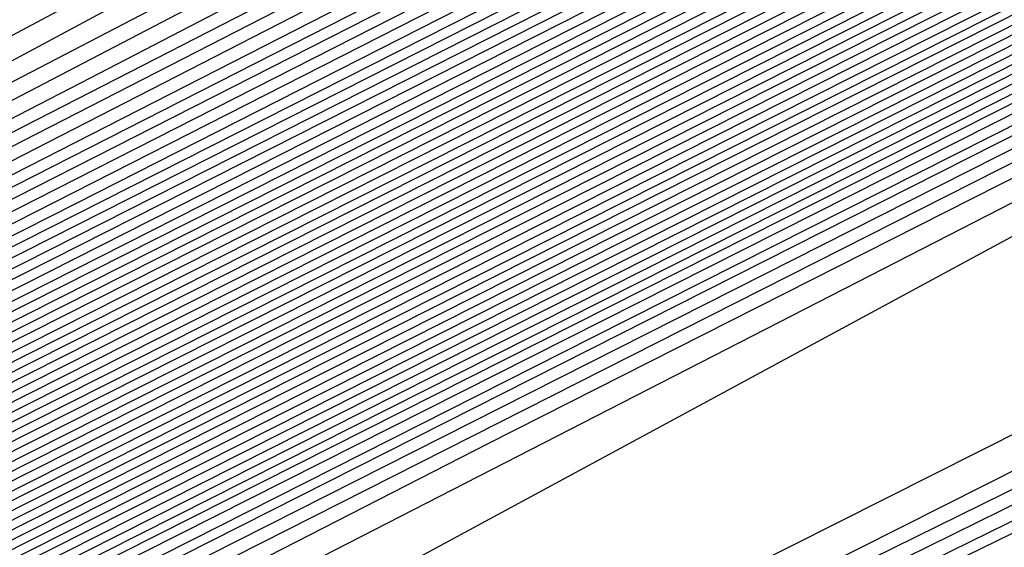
# Model space of a CAD drawing. Extents: x 3249832 to 3255657, y 13789405 to 13793316.
# Tile 502 of 656: x 3254740.754 to 3254742.374, y 13790600.814 to 13790601.683. Entities that reach past the tile are written whole.
import ezdxf

# ---------------------------------------------------------------- set-up
doc = ezdxf.new("R2010")
doc.units = 0
doc.header["$LTSCALE"] = 100
doc.header["$MEASUREMENT"] = 0
for name, color, linetype in [('GRATIO_CON', 10, 'CONTINUOUS'), ('GRATIO_ICON', 7, 'CONTINUOUS'), ('TARGETS_EAST', 7, 'CONTINUOUS')]:
    doc.layers.add(name, color=color, linetype=linetype)

# ---------------------------------------------------------------- blocks, each defined once
blk = doc.blocks.new('Gratio_032316_contours')
at = {"layer": 'GRATIO_CON', "color": 1, "linetype": 'Continuous', "flags": 128}
for points in [[(3254651.548, 13790556.8702), (3254653.3699, 13790557.6315), (3254656.6089, 13790559.0744), (3254663.9594, 13790562.5584), (3254676.9087, 13790568.8416), (3254692.1162, 13790576.2749), (3254705.0338, 13790582.608), (3254712.2517, 13790586.1512), (3254714.9112, 13790587.4594), (3254715.292, 13790587.6484), (3254715.5771, 13790587.7864), (3254717.5647, 13790588.7505), (3254722.9564, 13790591.3703), (3254732.6011, 13790596.0625), (3254743.9357, 13790601.593), (3254753.544, 13790606.3153), (3254758.865, 13790608.9934), (3254760.7582, 13790610.035), (3254760.9385, 13790610.2589), (3254761.0228, 13790610.4394), (3254762.2384, 13790611.1751), (3254765.7149, 13790613.0205), (3254772.0375, 13790616.2604)], [(3254678.2668, 13790569.5227), (3254692.9336, 13790576.6918), (3254705.3921, 13790582.7997), (3254712.3534, 13790586.217), (3254714.9185, 13790587.4788), (3254715.2858, 13790587.6612), (3254715.5496, 13790587.7889), (3254717.3879, 13790588.6807), (3254722.3749, 13790591.1037), (3254731.2955, 13790595.4436), (3254741.7791, 13790600.559), (3254750.666, 13790604.9267), (3254755.5876, 13790607.4038), (3254757.3387, 13790608.3672), (3254757.5054, 13790608.5743), (3254757.6118, 13790608.7556), (3254758.9353, 13790609.5366), (3254762.6912, 13790611.5161), (3254769.509, 13790615.0021), (3254777.6739, 13790619.1394)], [(3254680.9828, 13790570.8848), (3254694.5684, 13790577.5253), (3254706.1082, 13790583.1826), (3254712.556, 13790586.3474), (3254714.9315, 13790587.5159), (3254715.271, 13790587.6858), (3254715.2714, 13790587.6881), (3254715.2722, 13790587.6892), (3254715.2732, 13790587.689), (3254715.4944, 13790587.7945), (3254717.0344, 13790588.541), (3254721.2117, 13790590.5707), (3254728.6842, 13790594.206), (3254737.4659, 13790598.491), (3254744.9102, 13790602.1497), (3254749.0328, 13790604.2246), (3254750.4996, 13790605.0316), (3254750.6393, 13790605.2051), (3254750.7899, 13790605.388), (3254752.329, 13790606.2594), (3254756.6438, 13790608.5072), (3254764.4521, 13790612.4857), (3254773.7947, 13790617.2146)], [(3254682.3408, 13790571.5658), (3254695.3858, 13790577.9421), (3254706.4664, 13790583.3743), (3254712.6576, 13790586.4132), (3254714.9386, 13790587.5352), (3254715.2646, 13790587.6983), (3254715.2651, 13790587.7006), (3254715.2659, 13790587.7017), (3254715.267, 13790587.7016), (3254715.4668, 13790587.797), (3254716.8576, 13790588.4711), (3254720.6302, 13790590.3041), (3254727.3786, 13790593.5872), (3254735.3094, 13790597.457), (3254742.0323, 13790600.7611), (3254745.7554, 13790602.635), (3254747.0801, 13790603.3639), (3254747.2062, 13790603.5205), (3254747.379, 13790603.7042), (3254749.0259, 13790604.6209), (3254753.6201, 13790607.0028), (3254761.9237, 13790611.2275), (3254771.8551, 13790616.2521)], [(3254683.6989, 13790572.2469), (3254696.2032, 13790578.3589), (3254706.8246, 13790583.566), (3254712.7593, 13790586.4789), (3254714.9457, 13790587.5545), (3254715.2583, 13790587.7108), (3254715.2588, 13790587.7131), (3254715.2597, 13790587.7142), (3254715.2608, 13790587.7142), (3254715.4392, 13790587.7994), (3254716.6808, 13790588.4013), (3254720.0486, 13790590.0376), (3254726.0729, 13790592.9684), (3254733.1528, 13790596.423), (3254739.1543, 13790599.3726), (3254742.478, 13790601.0454), (3254743.6606, 13790601.6961), (3254743.7731, 13790601.8359), (3254743.968, 13790602.0204), (3254745.7228, 13790602.9823), (3254750.5964, 13790605.4984), (3254759.3952, 13790609.9692), (3254769.9155, 13790615.2897), (3254779.2011, 13790619.9784)], [(3254685.0569, 13790572.928), (3254697.0206, 13790578.7757), (3254707.1829, 13790583.7577), (3254712.8609, 13790586.5447), (3254714.9528, 13790587.5738), (3254715.2519, 13790587.7234), (3254715.2526, 13790587.7256), (3254715.2535, 13790587.7267), (3254715.2546, 13790587.7269), (3254715.4116, 13790587.8019), (3254716.504, 13790588.3314), (3254719.4671, 13790589.7711), (3254724.7673, 13790592.3496), (3254730.9962, 13790595.389), (3254736.2764, 13790597.9841), (3254739.2006, 13790599.4558), (3254740.241, 13790600.0283), (3254740.3401, 13790600.1513), (3254740.5571, 13790600.3366), (3254742.4197, 13790601.3437), (3254747.5727, 13790603.994), (3254756.8668, 13790608.711), (3254767.9759, 13790614.3273), (3254777.7802, 13790619.2776)], [(3254687.7729, 13790574.2901), (3254698.6554, 13790579.6094), (3254707.8993, 13790584.1411), (3254713.0642, 13790586.6762), (3254714.9671, 13790587.6123), (3254715.2393, 13790587.7484), (3254715.24, 13790587.7505), (3254715.241, 13790587.7518), (3254715.2422, 13790587.7521), (3254715.3565, 13790587.8068), (3254716.1504, 13790588.1917), (3254718.3039, 13790589.238), (3254722.156, 13790591.112), (3254726.683, 13790593.3209), (3254730.5206, 13790595.207), (3254732.6458, 13790596.2766), (3254733.4019, 13790596.6927), (3254733.4739, 13790596.7821), (3254733.7351, 13790596.969), (3254735.8135, 13790598.0666), (3254741.5253, 13790600.9852), (3254751.8099, 13790606.1945), (3254764.0967, 13790612.4024), (3254774.9383, 13790617.8759)], [(3254689.131, 13790574.9712), (3254699.4729, 13790580.0262), (3254708.2575, 13790584.3328), (3254713.1658, 13790586.742), (3254714.9742, 13790587.6316), (3254715.2329, 13790587.761), (3254715.2337, 13790587.763), (3254715.2348, 13790587.7643), (3254715.2359, 13790587.7648), (3254715.3289, 13790587.8092), (3254715.9737, 13790588.1218), (3254717.7224, 13790588.9714), (3254720.8504, 13790590.4932), (3254724.5264, 13790592.2869), (3254727.6426, 13790593.8185), (3254729.3684, 13790594.687), (3254729.9824, 13790595.0249), (3254730.0409, 13790595.0975), (3254730.3242, 13790595.2852), (3254732.5104, 13790596.428), (3254738.5016, 13790599.4807), (3254749.2814, 13790604.9363), (3254762.1571, 13790611.44), (3254773.5174, 13790617.1751)], [(3254690.489, 13790575.6522), (3254700.2903, 13790580.443), (3254708.6157, 13790584.5245), (3254713.2674, 13790586.8077), (3254714.9813, 13790587.6509), (3254715.2266, 13790587.7735), (3254715.2275, 13790587.7755), (3254715.2286, 13790587.7768), (3254715.2297, 13790587.7774), (3254715.3013, 13790587.8117), (3254715.7969, 13790588.0519), (3254717.1408, 13790588.7049), (3254719.5447, 13790589.8744), (3254722.3699, 13790591.2529), (3254724.7647, 13790592.4299), (3254726.091, 13790593.0974), (3254726.5629, 13790593.3571), (3254726.6078, 13790593.4129), (3254726.9132, 13790593.6014), (3254729.2072, 13790594.7894), (3254735.4779, 13790597.9763), (3254746.753, 13790603.6781), (3254760.2175, 13790610.4776), (3254772.0965, 13790616.4743)], [(3254691.847, 13790576.3333), (3254701.1077, 13790580.8598), (3254708.9739, 13790584.7162), (3254713.3691, 13790586.8735), (3254714.9885, 13790587.6701), (3254715.2202, 13790587.7861), (3254715.2212, 13790587.788), (3254715.2224, 13790587.7893), (3254715.2235, 13790587.79), (3254715.2737, 13790587.8141), (3254715.6201, 13790587.9821), (3254716.5592, 13790588.4384), (3254718.2391, 13790589.2556), (3254720.2133, 13790590.2189), (3254721.8868, 13790591.0414), (3254722.8136, 13790591.5079), (3254723.1433, 13790591.6893), (3254723.1747, 13790591.7283), (3254723.5023, 13790591.9176), (3254725.9041, 13790593.1509), (3254732.4543, 13790596.4719), (3254744.2245, 13790602.4199), (3254758.2779, 13790609.5152)], [(3254687.5981, 13790574.316), (3254694.5631, 13790577.6954), (3254702.7425, 13790581.6935), (3254709.6903, 13790585.0996), (3254713.5723, 13790587.005), (3254715.0027, 13790587.7087), (3254715.2076, 13790587.8111), (3254715.2155, 13790587.8162), (3254715.2646, 13790587.8408), (3254715.3952, 13790587.9046), (3254715.6275, 13790588.0179), (3254715.8997, 13790588.1512), (3254716.1297, 13790588.2654), (3254716.6303, 13790588.5199), (3254719.2939, 13790589.8681), (3254726.4082, 13790593.462), (3254739.168, 13790599.9031), (3254754.3988, 13790607.5903), (3254767.8337, 13790614.3719), (3254776.2164, 13790618.6078)], [(3254651.0069, 13790556.9616), (3254655.5123, 13790559.1072), (3254661.3217, 13790561.894), (3254668.1197, 13790565.1602), (3254674.8023, 13790568.3631), (3254680.0684, 13790570.8643), (3254683.1747, 13790572.3015), (3254685.6089, 13790573.4148), (3254689.4165, 13790575.2204), (3254695.9211, 13790578.3765), (3254703.5599, 13790582.1103), (3254710.0485, 13790585.2913), (3254713.674, 13790587.0708), (3254715.0098, 13790587.728), (3254715.2012, 13790587.8237), (3254715.5767, 13790588.0145), (3254718.1988, 13790589.3384), (3254725.3135, 13790592.9288), (3254738.0825, 13790599.3724), (3254753.3307, 13790607.0675), (3254766.7985, 13790613.8657), (3254775.2332, 13790618.1281)], [(3254651.9652, 13790557.4392), (3254656.6382, 13790559.6653), (3254662.6638, 13790562.5558), (3254669.7147, 13790565.9438), (3254676.6453, 13790569.2668), (3254682.1055, 13790571.8639), (3254685.3036, 13790573.3493), (3254687.6804, 13790574.4392), (3254691.2349, 13790576.1249), (3254697.2791, 13790579.0576), (3254704.3773, 13790582.5271), (3254710.4067, 13790585.483), (3254713.7756, 13790587.1366), (3254715.0169, 13790587.7472), (3254715.1948, 13790587.8363), (3254715.5637, 13790588.0238), (3254718.1399, 13790589.3246), (3254725.1298, 13790592.8522), (3254737.6771, 13790599.1838), (3254752.6727, 13790606.7516), (3254765.9448, 13790613.4511), (3254774.3039, 13790617.6754)], [(3254652.9236, 13790557.9168), (3254657.7641, 13790560.2233), (3254664.0059, 13790563.2177), (3254671.3097, 13790566.7274), (3254678.4883, 13790570.1706), (3254684.1427, 13790572.8635), (3254687.4325, 13790574.3972), (3254689.7518, 13790575.4635), (3254693.0532, 13790577.0293), (3254698.6371, 13790579.7386), (3254705.1948, 13790582.9439), (3254710.7649, 13790585.6747), (3254713.8772, 13790587.2023), (3254715.024, 13790587.7665), (3254715.1884, 13790587.8489), (3254715.5508, 13790588.0331), (3254718.0809, 13790589.3107), (3254724.9462, 13790592.7755), (3254737.2717, 13790598.9953), (3254752.0148, 13790606.4357), (3254765.0911, 13790613.0365), (3254773.3746, 13790617.2228)], [(3254651.3, 13790557.2133), (3254654.8403, 13790558.872), (3254660.0158, 13790561.3394), (3254666.6901, 13790564.5414), (3254674.4997, 13790568.2945), (3254682.1743, 13790571.9781), (3254688.2171, 13790574.8626), (3254691.6904, 13790576.4929), (3254693.8947, 13790577.5121), (3254696.69, 13790578.8381), (3254701.3532, 13790581.1008), (3254706.8296, 13790583.7776), (3254711.4814, 13790586.0581), (3254714.0805, 13790587.3339), (3254715.0382, 13790587.8051), (3254715.1756, 13790587.8741), (3254715.5248, 13790588.0517), (3254717.9631, 13790589.2831), (3254724.5788, 13790592.6221), (3254736.4608, 13790598.6182), (3254750.699, 13790605.8039), (3254763.3837, 13790612.2073), (3254771.5159, 13790616.3175)], [(3254652.1439, 13790557.6356), (3254655.7986, 13790559.3495), (3254661.1417, 13790561.8975), (3254668.0321, 13790565.2032), (3254676.0946, 13790569.078), (3254684.0173, 13790572.8819), (3254690.2542, 13790575.8622), (3254693.8193, 13790577.5407), (3254695.9661, 13790578.5364), (3254698.5083, 13790579.7426), (3254702.7112, 13790581.7819), (3254707.647, 13790584.1944), (3254711.8396, 13790586.2498), (3254714.1821, 13790587.3996), (3254715.0454, 13790587.8244), (3254715.1692, 13790587.8867), (3254715.5119, 13790588.061), (3254717.9042, 13790589.2693), (3254724.3952, 13790592.5454), (3254736.0554, 13790598.4297), (3254750.0411, 13790605.488), (3254762.53, 13790611.7927), (3254770.5866, 13790615.8649), (3254774.8217, 13790618.021)], [(3254692.2914, 13790576.8618), (3254695.9482, 13790578.5886), (3254698.0375, 13790579.5607), (3254700.3267, 13790580.647), (3254704.0693, 13790582.4629), (3254708.4644, 13790584.6112), (3254712.1978, 13790586.4415), (3254714.2838, 13790587.4654), (3254715.0525, 13790587.8436), (3254715.1628, 13790587.899), (3254715.1638, 13790587.9005), (3254715.1651, 13790587.902), (3254715.1662, 13790587.9033), (3254715.5018, 13790588.0733), (3254717.8471, 13790589.2573), (3254724.2124, 13790592.4695), (3254735.6502, 13790598.2414), (3254749.3832, 13790605.1722), (3254761.6763, 13790611.3781), (3254769.6572, 13790615.4123), (3254773.9041, 13790617.5743)], [(3254687.7034, 13790574.6894), (3254694.3286, 13790577.8614), (3254698.0771, 13790579.6365), (3254700.109, 13790580.5851), (3254702.1451, 13790581.5514), (3254705.4273, 13790583.144), (3254709.2818, 13790585.0281), (3254712.556, 13790586.6332), (3254714.3854, 13790587.5311), (3254715.0596, 13790587.8629), (3254715.1564, 13790587.9115), (3254715.1574, 13790587.913), (3254715.1587, 13790587.9145), (3254715.1597, 13790587.9158), (3254715.4888, 13790588.0826), (3254717.7882, 13790589.2435), (3254724.0287, 13790592.3929), (3254735.2448, 13790598.0529), (3254748.7253, 13790604.8563), (3254760.8226, 13790610.9635), (3254768.7279, 13790614.9597), (3254772.9866, 13790617.1276)], [(3254691.3894, 13790576.4969), (3254698.4029, 13790579.8606), (3254702.3349, 13790581.7322), (3254704.2518, 13790582.6337), (3254705.7818, 13790583.3603), (3254708.1433, 13790584.5061), (3254710.9167, 13790585.8617), (3254713.2724, 13790587.0166), (3254714.5887, 13790587.6627), (3254715.0738, 13790587.9014), (3254715.1436, 13790587.9366), (3254715.1446, 13790587.938), (3254715.1458, 13790587.9395), (3254715.1469, 13790587.941), (3254715.4628, 13790588.1013), (3254717.6703, 13790589.2159), (3254723.6614, 13790592.2395), (3254734.4339, 13790597.6758), (3254747.4094, 13790604.2245), (3254759.1152, 13790610.1344), (3254766.8692, 13790614.0544), (3254771.1515, 13790616.2343)], [(3254684.0695, 13790572.9958), (3254693.2324, 13790577.4007), (3254700.4401, 13790580.8601), (3254704.4638, 13790582.78), (3254706.3233, 13790583.658), (3254707.6001, 13790584.2647), (3254709.5014, 13790585.1872), (3254711.7343, 13790586.2788), (3254713.6314, 13790587.2092), (3254714.6921, 13790587.7304), (3254715.0837, 13790587.9238), (3254715.1405, 13790587.9531), (3254715.4499, 13790588.1105), (3254717.6114, 13790589.2021), (3254723.4777, 13790592.1629), (3254734.0285, 13790597.4873), (3254746.7515, 13790603.9086), (3254758.2615, 13790609.7198), (3254765.9399, 13790613.6018), (3254770.2339, 13790615.7876), (3254772.3576, 13790616.8983)], [(3254685.6645, 13790573.7793), (3254695.0754, 13790578.3044), (3254702.4773, 13790581.8597), (3254706.5928, 13790583.8279), (3254708.3947, 13790584.6823), (3254709.4185, 13790585.1691), (3254710.8594, 13790585.8683), (3254712.5517, 13790586.6956), (3254713.9896, 13790587.4009), (3254714.7937, 13790587.7962), (3254715.0908, 13790587.9432), (3254715.1341, 13790587.9658), (3254715.4369, 13790588.1198), (3254717.5524, 13790589.1883), (3254723.294, 13790592.0862), (3254733.6231, 13790597.2988), (3254746.0936, 13790603.5927), (3254757.4078, 13790609.3052), (3254765.0105, 13790613.1491), (3254769.3164, 13790615.3409), (3254771.4825, 13790616.4728)], [(3254687.2595, 13790574.5629), (3254696.9184, 13790579.2082), (3254704.5144, 13790582.8593), (3254708.7217, 13790584.8757), (3254710.4661, 13790585.7067), (3254711.2369, 13790586.0736), (3254712.2174, 13790586.5494), (3254713.3691, 13790587.1124), (3254714.3478, 13790587.5926), (3254714.8953, 13790587.862), (3254715.0978, 13790587.9625), (3254715.1276, 13790587.9785), (3254715.4239, 13790588.1292), (3254717.4935, 13790589.1745), (3254723.1104, 13790592.0095), (3254733.2176, 13790597.1102), (3254745.4357, 13790603.2768), (3254756.5541, 13790608.8906), (3254764.0812, 13790612.6965), (3254768.3988, 13790614.8943), (3254770.6075, 13790616.0472), (3254771.7108, 13790616.6657)], [(3254690.4495, 13790576.13), (3254700.6044, 13790581.0157), (3254708.5888, 13790584.8585), (3254712.9795, 13790586.9715), (3254714.609, 13790587.7553), (3254714.8736, 13790587.8824), (3254714.9335, 13790587.9115), (3254715.004, 13790587.9462), (3254715.0642, 13790587.9761), (3254715.0986, 13790587.9937), (3254715.112, 13790588.0013), (3254715.1148, 13790588.0038), (3254715.3979, 13790588.1479), (3254717.3756, 13790589.147), (3254722.743, 13790591.8562), (3254732.4068, 13790596.7332), (3254744.1198, 13790602.645), (3254754.8468, 13790608.0614), (3254762.2225, 13790611.7913), (3254766.5637, 13790614.0009), (3254768.8573, 13790615.1961), (3254770.0169, 13790615.8415), (3254770.6619, 13790616.237), (3254771.3382, 13790616.6417)], [(3254691.3246, 13790576.5671), (3254701.2561, 13790581.3455), (3254709.0349, 13790585.09), (3254713.3077, 13790587.1475), (3254714.8826, 13790587.9066), (3254715.1084, 13790588.0164), (3254715.3849, 13790588.1572), (3254717.3167, 13790589.1332), (3254722.5594, 13790591.7795), (3254732.0013, 13790596.5446), (3254743.4619, 13790602.3291), (3254753.9931, 13790607.6468), (3254761.2932, 13790611.3386), (3254765.6461, 13790613.5543), (3254767.9823, 13790614.7706), (3254769.17, 13790615.4294), (3254769.8305, 13790615.8319), (3254770.5233, 13790616.2441), (3254771.6468, 13790616.8582)], [(3254692.0922, 13790576.9523), (3254701.7295, 13790581.5891), (3254709.2424, 13790585.2057), (3254713.3647, 13790587.1907), (3254714.8842, 13790587.9231), (3254715.102, 13790588.0291), (3254715.3719, 13790588.1666), (3254717.2577, 13790589.1194), (3254722.3757, 13790591.7029), (3254731.5959, 13790596.3561), (3254742.804, 13790602.0133), (3254753.1394, 13790607.2322), (3254760.3638, 13790610.886), (3254764.7286, 13790613.1076), (3254767.1072, 13790614.345), (3254768.3231, 13790615.0173), (3254768.9992, 13790615.4268), (3254769.7083, 13790615.8466), (3254770.8588, 13790616.474), (3254772.2008, 13790617.2017)], [(3254683.086, 13790572.6396), (3254692.8597, 13790577.3375), (3254702.2029, 13790581.8327), (3254709.4499, 13790585.3213), (3254713.4218, 13790587.234), (3254714.8858, 13790587.9396), (3254715.0956, 13790588.0417), (3254715.359, 13790588.1759), (3254717.1988, 13790589.1056), (3254722.192, 13790591.6262), (3254731.1905, 13790596.1676), (3254742.1461, 13790601.6974), (3254752.2857, 13790606.8176), (3254759.4345, 13790610.4334), (3254763.811, 13790612.6609), (3254766.2321, 13790613.9195), (3254767.4761, 13790614.6052), (3254768.1678, 13790615.0216), (3254768.8934, 13790615.4491), (3254770.0708, 13790616.0899), (3254771.4446, 13790616.8335)], [(3254685.0376, 13790573.6106), (3254694.3948, 13790578.1075), (3254703.1496, 13790582.3192), (3254709.8648, 13790585.5517), (3254713.5359, 13790587.3196), (3254714.8889, 13790587.9721), (3254715.0828, 13790588.0668), (3254715.333, 13790588.1946), (3254717.0809, 13790589.0781), (3254721.8247, 13790591.4729), (3254730.3796, 13790595.7905), (3254740.8302, 13790601.0656), (3254750.5783, 13790605.9885), (3254757.5758, 13790609.5281), (3254761.9759, 13790611.7676), (3254764.482, 13790613.0684), (3254765.7823, 13790613.781), (3254766.5051, 13790614.2114), (3254767.2635, 13790614.6541), (3254768.4947, 13790615.3216), (3254769.9322, 13790616.0971), (3254771.1334, 13790616.7816)], [(3254686.0134, 13790574.0961), (3254695.1623, 13790578.4926), (3254703.623, 13790582.5627), (3254710.0723, 13790585.6672), (3254713.5929, 13790587.3627), (3254714.8905, 13790587.9885), (3254715.0765, 13790588.0794), (3254715.32, 13790588.2039), (3254717.022, 13790589.0643), (3254721.641, 13790591.3962), (3254729.9742, 13790595.602), (3254740.1723, 13790600.7497), (3254749.7246, 13790605.5739), (3254756.6465, 13790609.0755), (3254761.0584, 13790611.3209), (3254763.6069, 13790612.6429), (3254764.9354, 13790613.3689), (3254765.6738, 13790613.8062), (3254766.4486, 13790614.2565), (3254767.7067, 13790614.9375), (3254769.176, 13790615.729), (3254770.4045, 13790616.4267), (3254771.0551, 13790616.8757), (3254771.2495, 13790617.1191)], [(3254686.9892, 13790574.5817), (3254695.9299, 13790578.8778), (3254704.0964, 13790582.8062), (3254710.2798, 13790585.7827), (3254713.65, 13790587.4058), (3254714.8921, 13790588.0049), (3254715.0701, 13790588.092), (3254715.307, 13790588.2133), (3254716.963, 13790589.0505), (3254721.4573, 13790591.3195), (3254729.5688, 13790595.4135), (3254739.5144, 13790600.4338), (3254748.8709, 13790605.1593)], [(3254687.965, 13790575.0672), (3254696.6974, 13790579.2629), (3254704.5698, 13790583.0496), (3254710.4873, 13790585.8981), (3254713.707, 13790587.4489), (3254714.8937, 13790588.0213), (3254715.0637, 13790588.1046), (3254715.2941, 13790588.2226), (3254716.9041, 13790589.0367), (3254721.2737, 13790591.2429), (3254729.1633, 13790595.2249), (3254738.8565, 13790600.1179), (3254748.0172, 13790604.7447)], [(3254689.9166, 13790576.0383), (3254698.2325, 13790580.0332), (3254705.5166, 13790583.5369), (3254710.9023, 13790586.1303), (3254714.0382, 13790587.647), (3254716.632, 13790588.9334), (3254720.906, 13790591.0888), (3254728.3524, 13790594.8476), (3254737.5406, 13790599.4861), (3254746.3098, 13790603.9155)], [(3254690.8924, 13790576.5238), (3254699.0001, 13790580.4183), (3254705.9899, 13790583.7804), (3254711.1098, 13790586.2458), (3254714.0887, 13790587.6869), (3254716.581, 13790588.9235), (3254720.7224, 13790591.0121), (3254727.947, 13790594.6591), (3254736.8827, 13790599.1702), (3254745.4561, 13790603.5009)], [(3254691.8683, 13790577.0094), (3254699.7676, 13790580.8035), (3254706.4633, 13790584.0239), (3254711.3173, 13790586.3613), (3254714.1392, 13790587.7268), (3254716.5301, 13790588.9136), (3254720.5388, 13790590.9355), (3254727.5416, 13790594.4706), (3254736.2248, 13790598.8543), (3254744.6024, 13790603.0863), (3254751.0704, 13790606.3597)], [(3254684.5147, 13790573.5023), (3254692.8441, 13790577.4949), (3254700.5352, 13790581.1886), (3254706.9367, 13790584.2674), (3254711.5248, 13790586.4768), (3254714.1897, 13790587.7666), (3254716.4792, 13790588.9036), (3254720.3552, 13790590.8588), (3254727.1361, 13790594.2821), (3254735.5669, 13790598.5384), (3254743.7487, 13790602.6718), (3254750.1411, 13790605.9071)], [(3254686.5494, 13790574.5139), (3254694.7957, 13790578.466), (3254702.0703, 13790581.9589), (3254707.8835, 13790584.7544), (3254711.9397, 13790586.7079), (3254714.2907, 13790587.8464), (3254716.3774, 13790588.8837), (3254719.9879, 13790590.7055), (3254726.3253, 13790593.905), (3254734.251, 13790597.9066), (3254742.0413, 13790601.8426), (3254748.2824, 13790605.0018)], [(3254687.5668, 13790575.0197), (3254695.7715, 13790578.9516), (3254702.8378, 13790582.344), (3254708.3569, 13790584.9979), (3254712.1472, 13790586.8234), (3254714.3412, 13790587.8862), (3254716.3265, 13790588.8738), (3254719.8043, 13790590.6289), (3254725.9199, 13790593.7165), (3254733.5931, 13790597.5908), (3254741.1877, 13790601.428), (3254747.3531, 13790604.5492)], [(3254688.5842, 13790575.5255), (3254696.7473, 13790579.4371), (3254703.6054, 13790582.7292), (3254708.8303, 13790585.2414), (3254712.3547, 13790586.9389), (3254714.3917, 13790587.9261), (3254716.2755, 13790588.8639), (3254719.6207, 13790590.5522), (3254725.5145, 13790593.528), (3254732.9352, 13790597.2749), (3254740.334, 13790601.0134), (3254746.4237, 13790604.0966)], [(3254689.6015, 13790576.0313), (3254697.7231, 13790579.9226), (3254704.3729, 13790583.1143), (3254709.3036, 13790585.4849), (3254712.5622, 13790587.0544), (3254714.4422, 13790587.966), (3254716.2246, 13790588.8539), (3254719.4371, 13790590.4756), (3254725.1091, 13790593.3394), (3254732.2773, 13790596.959), (3254739.4803, 13790600.5988), (3254745.4944, 13790603.644)], [(3254691.6363, 13790577.0429), (3254699.6748, 13790580.8937), (3254705.908, 13790583.8846), (3254710.2504, 13790585.9718), (3254712.9771, 13790587.2855), (3254714.5432, 13790588.0457), (3254716.1228, 13790588.834), (3254719.0698, 13790590.3223), (3254724.2982, 13790592.9624), (3254730.9614, 13790596.3272), (3254737.7729, 13790599.7696), (3254743.6357, 13790602.7387), (3254748.2126, 13790605.0675)], [(3254692.6536, 13790577.5487), (3254700.6506, 13790581.3793), (3254706.6756, 13790584.2697), (3254710.7238, 13790586.2153), (3254713.1846, 13790587.401), (3254714.5937, 13790588.0856), (3254716.0719, 13790588.8241), (3254718.8862, 13790590.2456), (3254723.8928, 13790592.7739), (3254730.3035, 13790596.0113), (3254736.9192, 13790599.355), (3254742.7064, 13790602.2861), (3254747.295, 13790604.6208)], [(3254685.2107, 13790574.0117), (3254693.671, 13790578.0546), (3254701.6264, 13790581.8648), (3254707.4431, 13790584.6548), (3254711.1972, 13790586.4588), (3254713.3921, 13790587.5165), (3254714.6442, 13790588.1255), (3254716.0209, 13790588.8142), (3254718.7026, 13790590.169), (3254723.4874, 13790592.5853), (3254729.6456, 13790595.6954), (3254736.0655, 13790598.9404), (3254741.777, 13790601.8334), (3254746.3775, 13790604.1742)], [(3254686.1555, 13790574.4828), (3254694.6884, 13790578.5604), (3254702.6022, 13790582.3504), (3254708.2106, 13790585.04), (3254711.6706, 13790586.7023), (3254713.5996, 13790587.6321), (3254714.6947, 13790588.1653), (3254715.97, 13790588.8042), (3254718.519, 13790590.0923), (3254723.082, 13790592.3968), (3254728.9877, 13790595.3795), (3254735.2118, 13790598.5259), (3254740.8477, 13790601.3808), (3254745.4599, 13790603.7275)], [(3254688.0451, 13790575.4249), (3254696.7231, 13790579.572), (3254704.5538, 13790583.3214), (3254709.7457, 13790585.8102), (3254712.6173, 13790587.189), (3254714.0145, 13790587.8622), (3254714.6772, 13790588.1834), (3254714.921, 13790588.3035), (3254714.9555, 13790588.3228), (3254715.0737, 13790588.3847), (3254715.9023, 13790588.8045), (3254718.1514, 13790589.9405), (3254722.271, 13790592.0202), (3254727.6719, 13790594.7478), (3254733.5044, 13790597.6967), (3254738.989, 13790600.4756), (3254743.6248, 13790602.8341), (3254746.9805, 13790604.5574)], [(3254688.9898, 13790575.8959), (3254697.7405, 13790580.0778), (3254705.5297, 13790583.8072), (3254710.5133, 13790586.1957), (3254713.0907, 13790587.4331), (3254714.222, 13790587.9784), (3254714.7343, 13790588.2272), (3254714.9226, 13790588.3206), (3254714.9492, 13790588.336), (3254715.0608, 13790588.3945), (3254715.8434, 13790588.791), (3254717.9677, 13790589.864), (3254721.8656, 13790591.8317), (3254727.0139, 13790594.4319), (3254732.6507, 13790597.2821), (3254738.0597, 13790600.0229), (3254742.7072, 13790602.3875), (3254746.1055, 13790604.1319)], [(3254689.9346, 13790576.367), (3254698.7579, 13790580.5836), (3254706.5055, 13790584.2927), (3254711.2809, 13790586.5807), (3254713.5641, 13790587.6764), (3254714.4295, 13790588.0938), (3254714.7913, 13790588.2703), (3254714.9242, 13790588.3372), (3254714.9428, 13790588.3489), (3254715.0479, 13790588.4041), (3254715.7845, 13790588.7774), (3254717.7841, 13790589.7874), (3254721.4602, 13790591.6432), (3254726.356, 13790594.116), (3254731.797, 13790596.8675), (3254737.1303, 13790599.5703), (3254741.7897, 13790601.9408), (3254745.2304, 13790603.7063)], [(3254690.8794, 13790576.838), (3254699.7752, 13790581.0894), (3254707.4813, 13790584.7781), (3254712.0484, 13790586.9658), (3254714.0375, 13790587.9198), (3254714.637, 13790588.2092), (3254714.8484, 13790588.3135), (3254714.9258, 13790588.3538), (3254714.9365, 13790588.3618), (3254715.0349, 13790588.4138), (3254715.7256, 13790588.7638), (3254717.6004, 13790589.7108), (3254721.0548, 13790591.4547), (3254725.6981, 13790593.8001), (3254730.9433, 13790596.4529), (3254736.201, 13790599.1177), (3254740.8721, 13790601.4941), (3254744.3553, 13790603.2808), (3254746.3031, 13790604.3029)], [(3254692.4887, 13790577.6457), (3254701.3754, 13790581.893), (3254708.9279, 13790585.5089), (3254713.1479, 13790587.5316), (3254714.7022, 13790588.2788), (3254714.9237, 13790588.3879), (3254715.009, 13790588.4331), (3254715.6077, 13790588.7367), (3254717.2331, 13790589.5577), (3254720.2439, 13790591.0777), (3254724.3823, 13790593.1684), (3254729.2359, 13790595.6237), (3254734.3423, 13790598.2124), (3254739.037, 13790600.6008), (3254742.6052, 13790602.4297), (3254744.6092, 13790603.4787), (3254745.7211, 13790604.0829)], [(3254685.5623, 13790574.3682), (3254692.9579, 13790577.8894), (3254701.6558, 13790582.0461), (3254709.0481, 13790585.5838), (3254713.1792, 13790587.561), (3254714.7014, 13790588.2896), (3254714.9188, 13790588.3948), (3254714.9975, 13790588.4372), (3254715.5498, 13790588.7195), (3254717.0499, 13790589.4795), (3254719.8386, 13790590.8887), (3254723.7244, 13790592.8524), (3254728.3822, 13790595.2091), (3254733.413, 13790597.7598), (3254738.1195, 13790600.1541), (3254741.7301, 13790602.0041), (3254743.7623, 13790603.0666), (3254744.8898, 13790603.6778)], [(3254686.1924, 13790574.6882), (3254693.4274, 13790578.1329), (3254701.9363, 13790582.1993), (3254709.1682, 13790585.6599), (3254713.2098, 13790587.5938), (3254714.6992, 13790588.3063), (3254714.9121, 13790588.4088), (3254714.9844, 13790588.4475), (3254715.4908, 13790588.7062), (3254716.8662, 13790589.403), (3254719.4332, 13790590.7003), (3254723.0664, 13790592.5365), (3254727.5286, 13790594.7946), (3254732.4837, 13790597.3072), (3254737.2019, 13790599.7074), (3254740.855, 13790601.5786), (3254742.9154, 13790602.6545), (3254744.0584, 13790603.2727), (3254745.2603, 13790603.921)], [(3254686.8224, 13790575.0082), (3254693.8968, 13790578.3764), (3254702.2169, 13790582.3524), (3254709.2883, 13790585.736), (3254713.2404, 13790587.6267), (3254714.6969, 13790588.3229), (3254714.9054, 13790588.4228), (3254714.9712, 13790588.4578), (3254715.4318, 13790588.693), (3254716.6825, 13790589.3266), (3254719.0277, 13790590.5118), (3254722.4085, 13790592.2206), (3254726.6749, 13790594.38), (3254731.5543, 13790596.8545), (3254736.2844, 13790599.2608), (3254739.9799, 13790601.153), (3254742.0685, 13790602.2424), (3254743.2271, 13790602.8675), (3254744.4453, 13790603.5235), (3254746.4302, 13790604.5655)], [(3254688.0825, 13790575.6481), (3254694.8356, 13790578.8633), (3254702.778, 13790582.6587), (3254709.5285, 13790585.8883), (3254713.3016, 13790587.6925), (3254714.6925, 13790588.3563), (3254714.8919, 13790588.4508), (3254714.9449, 13790588.4784), (3254715.3138, 13790588.6665), (3254716.3151, 13790589.1737), (3254718.2169, 13790590.1349), (3254721.0927, 13790591.5889), (3254724.9675, 13790593.5508), (3254729.6956, 13790595.9493), (3254734.4493, 13790598.3674), (3254738.2298, 13790600.3019), (3254740.3746, 13790601.4183), (3254741.5643, 13790602.0572), (3254742.8154, 13790602.7285), (3254744.8542, 13790603.7972)], [(3254688.7126, 13790575.9681), (3254695.3051, 13790579.1068), (3254703.0585, 13790582.8118), (3254709.6486, 13790585.9644), (3254713.3321, 13790587.7254), (3254714.6902, 13790588.373), (3254714.8852, 13790588.4648), (3254714.9318, 13790588.4887), (3254715.2548, 13790588.6532), (3254716.1314, 13790589.0973), (3254717.8114, 13790589.9464), (3254720.4348, 13790591.273), (3254724.1138, 13790593.1362), (3254728.7663, 13790595.4966), (3254733.5317, 13790597.9207), (3254737.3547, 13790599.8764), (3254739.5277, 13790601.0062), (3254740.733, 13790601.6521), (3254742.0005, 13790602.331), (3254744.0662, 13790603.4131), (3254746.4898, 13790604.6831)]]:
    blk.add_lwpolyline(points, dxfattribs=at)
at = {"layer": 'GRATIO_ICON', "color": 7, "linetype": 'Continuous', "flags": 128}
for points in [[(3254679.6248, 13790570.2037), (3254693.751, 13790577.1084), (3254705.75, 13790582.9909), (3254712.4544, 13790586.2816), (3254714.9243, 13790587.4967), (3254715.2773, 13790587.6732), (3254715.2777, 13790587.6756), (3254715.2784, 13790587.6767), (3254715.2794, 13790587.6764), (3254715.5219, 13790587.7921), (3254717.2111, 13790588.6109), (3254721.7933, 13790590.8372), (3254729.9899, 13790594.8248), (3254739.6225, 13790599.525), (3254747.7881, 13790603.5382), (3254752.3102, 13790605.8142), (3254753.9192, 13790606.6994), (3254754.0723, 13790606.8897), (3254754.2009, 13790607.0718), (3254755.6321, 13790607.898), (3254759.6675, 13790610.0116), (3254766.9806, 13790613.7439), (3254775.7343, 13790618.177)], [(3254686.4149, 13790573.609), (3254697.838, 13790579.1925), (3254707.5411, 13790583.9494), (3254712.9625, 13790586.6105), (3254714.96, 13790587.593), (3254715.2456, 13790587.7359), (3254715.2463, 13790587.7381), (3254715.2473, 13790587.7393), (3254715.2484, 13790587.7395), (3254715.384, 13790587.8043), (3254716.3272, 13790588.2615), (3254718.8855, 13790589.5045), (3254723.4617, 13790591.7308), (3254728.8396, 13790594.355), (3254733.3985, 13790596.5955), (3254735.9232, 13790597.8662), (3254736.8215, 13790598.3605), (3254736.907, 13790598.4667), (3254737.1461, 13790598.6528), (3254739.1166, 13790599.7051), (3254744.549, 13790602.4896), (3254754.3383, 13790607.4528), (3254766.0363, 13790613.3649), (3254776.3593, 13790618.5768)], [(3254685.7798, 13790573.4116), (3254693.205, 13790577.0144), (3254701.9251, 13790581.2767), (3254709.3321, 13790584.9079), (3254713.4707, 13790586.9393), (3254714.9956, 13790587.6894), (3254715.2139, 13790587.7986), (3254715.2149, 13790587.8005), (3254715.2162, 13790587.8019), (3254715.2173, 13790587.8026), (3254715.2461, 13790587.8166), (3254715.4433, 13790587.9122), (3254715.9777, 13790588.1718), (3254716.9333, 13790588.637), (3254718.0552, 13790589.1862), (3254719.0038, 13790589.6573), (3254719.8847, 13790590.1096), (3254722.5847, 13790591.4891), (3254729.4359, 13790594.9632), (3254741.6976, 13790601.1604), (3254756.3385, 13790608.5526), (3254769.2546, 13790615.0727), (3254777.3138, 13790619.1453)], [(3254650.456, 13790556.7909), (3254653.8819, 13790558.3944), (3254658.8899, 13790560.7814), (3254665.348, 13790563.8795), (3254672.9047, 13790567.5109), (3254680.3313, 13790571.0744), (3254686.1799, 13790573.8631), (3254689.5614, 13790575.445), (3254691.8232, 13790576.4878), (3254694.8716, 13790577.9337), (3254699.9952, 13790580.4197), (3254706.0122, 13790583.3608), (3254711.1231, 13790585.8664), (3254713.9789, 13790587.2681), (3254715.0311, 13790587.7858), (3254715.182, 13790587.8615), (3254715.5378, 13790588.0424), (3254718.022, 13790589.2969), (3254724.7625, 13790592.6988), (3254736.8662, 13790598.8068), (3254751.3569, 13790606.1198), (3254764.2374, 13790612.6219), (3254772.4452, 13790616.7702)], [(3254689.5464, 13790575.5932), (3254696.3658, 13790578.861), (3254700.206, 13790580.6843), (3254702.1804, 13790581.6094), (3254703.9634, 13790582.4559), (3254706.7853, 13790583.8251), (3254710.0993, 13790585.4449), (3254712.9142, 13790586.8249), (3254714.487, 13790587.5969), (3254715.0667, 13790587.8821), (3254715.15, 13790587.924), (3254715.151, 13790587.9255), (3254715.1523, 13790587.927), (3254715.1533, 13790587.9284), (3254715.4758, 13790588.0919), (3254717.7293, 13790589.2297), (3254723.845, 13790592.3162), (3254734.8393, 13790597.8643), (3254748.0673, 13790604.5404), (3254759.9689, 13790610.549), (3254767.7985, 13790614.507), (3254772.069, 13790616.681)], [(3254688.8545, 13790575.3465), (3254698.7614, 13790580.112), (3254706.5516, 13790583.8589), (3254710.8506, 13790585.9236), (3254712.5376, 13790586.731), (3254713.0553, 13790586.9782), (3254713.5756, 13790587.2308), (3254714.1868, 13790587.5298), (3254714.7063, 13790587.7849), (3254714.9972, 13790587.9284), (3254715.1051, 13790587.9822), (3254715.1213, 13790587.9913), (3254715.4109, 13790588.1386), (3254717.4346, 13790589.1608), (3254722.9267, 13790591.9329), (3254732.8122, 13790596.9217), (3254744.7777, 13790602.9609), (3254755.7004, 13790608.476), (3254763.1518, 13790612.2439), (3254767.4812, 13790614.4476), (3254769.7324, 13790615.6217), (3254770.8638, 13790616.2536), (3254771.4933, 13790616.6422)], [(3254684.0618, 13790573.1252), (3254693.6273, 13790577.7228), (3254702.6763, 13790582.0764), (3254709.6574, 13790585.437), (3254713.4789, 13790587.2772), (3254714.8874, 13790587.9561), (3254715.0892, 13790588.0544), (3254715.346, 13790588.1853), (3254717.1399, 13790589.0918), (3254722.0083, 13790591.5495), (3254730.785, 13790595.979), (3254741.4882, 13790601.3815), (3254751.432, 13790606.4031), (3254758.5051, 13790609.9807), (3254762.8935, 13790612.2142), (3254765.357, 13790613.4939), (3254766.6292, 13790614.1931), (3254767.3365, 13790614.6165), (3254768.0785, 13790615.0516), (3254769.2828, 13790615.7057), (3254770.6884, 13790616.4653), (3254771.8624, 13790617.1365)], [(3254688.9408, 13790575.5527), (3254697.465, 13790579.6481), (3254705.0432, 13790583.2935), (3254710.6948, 13790586.0147), (3254713.9877, 13790587.6072), (3254716.6829, 13790588.9434), (3254721.0897, 13790591.1654), (3254728.7578, 13790595.0362), (3254738.1985, 13790599.802), (3254747.1635, 13790604.3301)], [(3254685.532, 13790574.0081), (3254693.8199, 13790577.9805), (3254701.3027, 13790581.5737), (3254707.4101, 13790584.5109), (3254711.7322, 13790586.5924), (3254714.2402, 13790587.8065), (3254716.4283, 13790588.8937), (3254720.1716, 13790590.7822), (3254726.7307, 13790594.0935), (3254734.909, 13790598.2225), (3254742.895, 13790602.2572), (3254749.2118, 13790605.4545)], [(3254690.6189, 13790576.5371), (3254698.699, 13790580.4082), (3254705.1405, 13790583.4994), (3254709.777, 13790585.7284), (3254712.7697, 13790587.17), (3254714.4927, 13790588.0059), (3254716.1737, 13790588.844), (3254719.2534, 13790590.3989), (3254724.7036, 13790593.1509), (3254731.6194, 13790596.6431), (3254738.6266, 13790600.1842), (3254744.5651, 13790603.1913), (3254749.1301, 13790605.5142)], [(3254687.1003, 13790574.9538), (3254695.7057, 13790579.0662), (3254703.578, 13790582.8359), (3254708.9782, 13790585.4251), (3254712.1439, 13790586.9455), (3254713.807, 13790587.7466), (3254714.6201, 13790588.1401), (3254714.9194, 13790588.2867), (3254714.9619, 13790588.3098), (3254715.0867, 13790588.3751), (3254715.9613, 13790588.8181), (3254718.335, 13790590.0171), (3254722.6765, 13790592.2087), (3254728.3298, 13790595.0637), (3254734.3581, 13790598.1113), (3254739.9184, 13790600.9282), (3254744.5424, 13790603.2808), (3254747.8556, 13790604.983)], [(3254691.8242, 13790577.3091), (3254700.7926, 13790581.5952), (3254708.4571, 13790585.2636), (3254712.8159, 13790587.3508), (3254714.5108, 13790588.1631), (3254714.8444, 13790588.3246), (3254714.9055, 13790588.3566), (3254714.9274, 13790588.3704), (3254714.9301, 13790588.3748), (3254715.022, 13790588.4234), (3254715.6667, 13790588.7503), (3254717.4167, 13790589.6343), (3254720.6493, 13790591.2662), (3254725.0402, 13790593.4842), (3254730.0896, 13790596.0383), (3254735.2717, 13790598.665), (3254739.9546, 13790601.0474), (3254743.4802, 13790602.8552), (3254745.4562, 13790603.8908)], [(3254687.4525, 13790575.3281), (3254694.3662, 13790578.6198), (3254702.4974, 13790582.5055), (3254709.4084, 13790585.8122), (3254713.271, 13790587.6596), (3254714.6947, 13790588.3396), (3254714.8986, 13790588.4368), (3254714.9581, 13790588.4681), (3254715.3728, 13790588.6797), (3254716.4988, 13790589.2502), (3254718.6223, 13790590.3233), (3254721.7506, 13790591.9048), (3254725.8212, 13790593.9654), (3254730.625, 13790596.4019), (3254735.3668, 13790598.8141), (3254739.1049, 13790600.7275), (3254741.2215, 13790601.8303), (3254742.3957, 13790602.4624), (3254743.6304, 13790603.126), (3254745.6422, 13790604.1814)]]:
    blk.add_lwpolyline(points, dxfattribs=at)

msp = doc.modelspace()

# ---------------------------------------------------------------- block references
at = {"layer": 'TARGETS_EAST'}
msp.add_blockref('Gratio_032316_contours', (0, 0), dxfattribs=at)

doc.saveas('drawing.dxf')
